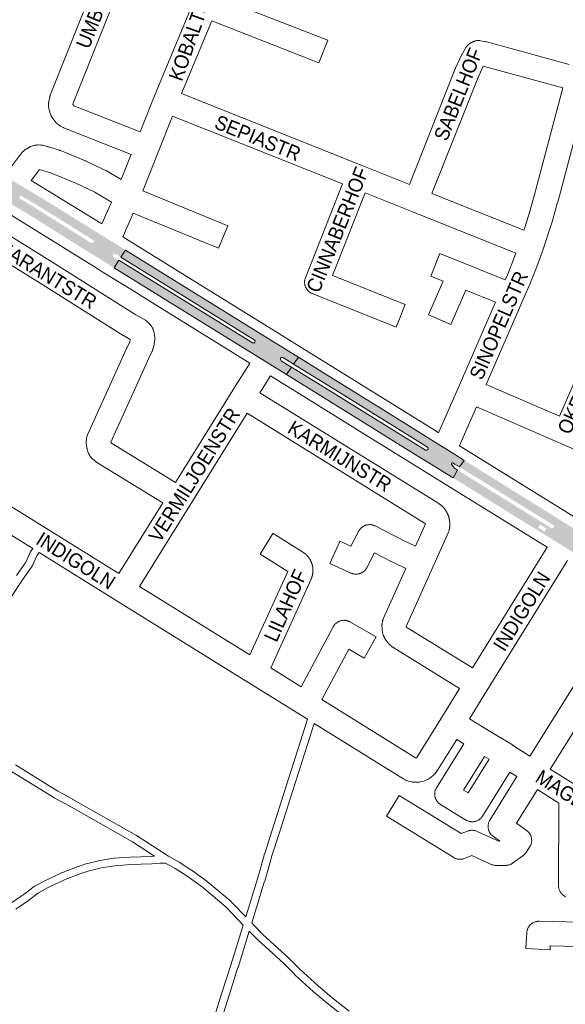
# Paper-space layout 'Layout1' of a CAD drawing. Header units: metres. Extents: x 123097 to 144122, y 392739 to 407589.
# Tile 247 of 510: x 130832 to 131125, y 398034 to 398562. Entities that reach past the tile are written whole.
import ezdxf
from ezdxf.enums import TextEntityAlignment as Align

# ---------------------------------------------------------------- set-up
doc = ezdxf.new("R2010")
doc.units = ezdxf.units.M
doc.header["$MEASUREMENT"] = 0
for name, color, linetype, lineweight in [('gs-anno-wegen algemeen tekst', 7, 'Continuous', 0), ('gs-knt-aanvullende hoofdweg', 7, 'Continuous', 0), ('gs-knt-paden', 7, 'Continuous', 0), ('gs-knt-wegen algemeen', 7, 'Continuous', 0), ('ir-ARC-asfalt-hoofdwegen-te inspecteren', 5, 'Continuous', 0)]:
    doc.layers.add(name, color=color, linetype=linetype, lineweight=lineweight)
doc.styles.add('Style-Arial', font='arial.ttf')

psp = doc.layouts.get("Layout1")

# ---------------------------------------------------------------- hatches: boundary and pattern name
at = {"layer": 'ir-ARC-asfalt-hoofdwegen-te inspecteren', "linetype": 'Continuous', "lineweight": 13, "extrusion": (0, 0, -1)}
h = psp.add_hatch(color=5, dxfattribs=at)
h.paths.add_polyline_path([(-130882.641, 398428.991), (-130885.189, 398433.112), (-130882.597, 398434.699), (-130881.986, 398435.304), (-130882.069, 398436.16), (-130882.102, 398436.212), (-130882.818, 398436.638), (-130883.608, 398436.374), (-130886.232, 398434.774), (-130888.669, 398438.553), (-130885.079, 398440.818), (-130871.689, 398449.097), (-130847.772, 398463.972), (-130834.317, 398472.103), (-130824.331, 398477.914), (-130821.545, 398479.51), (-130812.567, 398484.48), (-130809.87, 398485.892), (-130808.696, 398486.539), (-130808.279, 398486.769), (-130806.414, 398482.564), (-130810.279, 398480.538), (-130812.222, 398479.472), (-130816.012, 398476.785), (-130819.467, 398473.68), (-130819.548, 398473.25), (-130819.265, 398472.917), (-130818.827, 398472.928), (-130808.949, 398478.068), (-130806.554, 398479.314), (-130805.875, 398479.649), (-130805.232, 398479.981), (-130803.345, 398475.698), (-130811.168, 398471.831), (-130818.561, 398468.022), (-130826.6, 398463.668), (-130834.472, 398459.019), (-130840.671, 398455.194), (-130860.707, 398442.577), (-130870.681, 398436.395), (-130873.266, 398434.808), (-130879.052, 398431.202), (-130879.689, 398430.805)])
h.paths.add_polyline_path([(-130871.036, 398442.232), (-130871.592, 398442.643), (-130871.736, 398443.319), (-130871.396, 398443.92), (-130840.717, 398462.96), (-130832.536, 398467.834), (-130831.589, 398466.398), (-130838.846, 398462.016), (-130870.348, 398442.293)], flags=16)
at = {"layer": 'ir-ARC-asfalt-hoofdwegen-te inspecteren', "linetype": 'Continuous', "lineweight": 13}
for points in [[(130888.669, 398438.553), (130886.232, 398434.774), (130957.77, 398390.434), (130958.182, 398389.828), (130958.064, 398389.104), (130957.481, 398388.66), (130956.752, 398388.739), (130885.189, 398433.112), (130882.641, 398428.991), (130901.012, 398417.569), (130956.187, 398383.443), (130975.049, 398371.748), (130977.773, 398375.725), (130975.627, 398377.033), (130972.137, 398379.19), (130971.765, 398379.797), (130971.884, 398380.498), (130972.435, 398380.949), (130973.146, 398380.926), (130976.667, 398378.735), (130978.817, 398377.397), (130981.544, 398381.042), (130978.772, 398382.765), (130971.659, 398387.173), (130968.895, 398388.866)], [(131000, 398369.579), (130981.544, 398381.042), (130978.817, 398377.397), (131000, 398364.269), (131050.562, 398332.934), (131050.931, 398332.329), (131050.798, 398331.634), (131050.232, 398331.207), (131049.527, 398331.271), (131000, 398361.955), (130977.773, 398375.725), (130975.049, 398371.748), (131000, 398356.267), (131046.949, 398327.201), (131049.573, 398325.577), (131052.169, 398323.971), (131061.727, 398318.019), (131064.399, 398316.378), (131066.768, 398320.593), (131065.103, 398321.643), (131064.43, 398322.464), (131063.553, 398323.834), (131063.514, 398324.112), (131063.642, 398324.362), (131063.934, 398324.498), (131064.254, 398324.469), (131065.283, 398323.818), (131067.778, 398322.251), (131070.381, 398325.809), (131065.738, 398328.745), (131052.875, 398336.69), (131050.952, 398337.878), (131025.793, 398353.575)]]:
    psp.add_hatch(color=5, dxfattribs=at).paths.add_polyline_path(points, flags=0)
h = psp.add_hatch(color=5, dxfattribs=at)
h.paths.add_polyline_path([(131157.898, 398270.392, 0.0326061), (131190.925, 398252.559), (131190.938, 398252.553), (131190.951, 398252.547, 0.0108567), (131202.433, 398247.583), (131203.007, 398248.412), (131203.478, 398248.221), (131203.959, 398248.048), (131204.591, 398247.842), (131204.925, 398247.728), (131204.926, 398247.732), (131207.638, 398246.848), (131210.395, 398246.022), (131210.392, 398246.011), (131211.116, 398245.817), (131211.116, 398245.817), (131219.965, 398243.449), (131228.843, 398241.192), (131228.84, 398241.182), (131229.568, 398241), (131229.57, 398241.007), (131231.113, 398240.615), (131233.623, 398239.989), (131232.244, 398234.834), (131229.817, 398235.54), (131212.411, 398240.58, -0.0101648), (131202.935, 398243.953, -0.0535187), (131155.626, 398267.929), (131137.661, 398278.994), (131134.928, 398280.697), (131134.108, 398281.23, 1.0079884), (131133.081, 398279.542), (131133.92, 398279.026), (131136.655, 398277.278), (131157.651, 398264.34, 0.0437059), (131204.852, 398240.565), (131228.554, 398231.115), (131230.932, 398230.149), (131229.379, 398224.628), (131226.981, 398225.616), (131218.95, 398228.969), (131211.684, 398232.064), (131201.105, 398236.687), (131191.142, 398241.19), (131185.068, 398244.022), (131180.064, 398246.301), (131178.656, 398246.77), (131179.283, 398248.037), (131160.694, 398258.259), (131142.494, 398269.157), (131141.989, 398268.282), (131141.382, 398268.649), (131141.401, 398268.681), (131141.082, 398268.877), (131134.191, 398273.119), (131130.346, 398275.508), (131130.359, 398275.528), (131129.723, 398275.926), (131129.709, 398275.904), (131116.193, 398284.302), (131101.155, 398293.584), (131086.618, 398302.599), (131086.619, 398302.599), (131085.981, 398302.995), (131085.981, 398302.994), (131064.399, 398316.378), (131066.768, 398320.593), (131117.041, 398289.469, 0.9117299), (131118.124, 398291.126), (131067.778, 398322.251), (131070.381, 398325.809), (131090.884, 398313.057), (131090.883, 398313.054), (131091.519, 398312.658), (131091.521, 398312.661), (131105.739, 398303.818), (131105.732, 398303.807), (131106.37, 398303.411), (131106.376, 398303.422), (131127.317, 398290.398), (131130.057, 398288.694), (131133.667, 398286.485), (131133.984, 398286.285), (131133.984, 398286.285), (131137.126, 398284.303), (131139.962, 398282.549), (131154.687, 398273.406), (131156.402, 398272.37), (131158.337, 398271.265), (131158.004, 398271.438), (131157.82, 398271.083), (131158.157, 398270.908)])
h.paths.add_polyline_path([(131113.404, 398287.696), (131110.015, 398289.722), (131111.001, 398291.37), (131114.389, 398289.344)], flags=16)
h.paths.add_polyline_path([(131142.911, 398277.008), (131139.524, 398279.05), (131140.598, 398280.768), (131143.954, 398278.679)], flags=16)

# ---------------------------------------------------------------- linework, layer by layer
at = {"layer": 'gs-knt-aanvullende hoofdweg', "color": 7, "linetype": 'Continuous', "flags": 128}
for points in [[(130838.189, 398475.856), (130875.479, 398452.905), (130875.5, 398452.892), (130876.102, 398452.519)], [(130838.189, 398475.856), (130875.479, 398452.905), (130875.5, 398452.892), (130876.102, 398452.519)], [(130955.354, 398377.94), (130895.755, 398414.867), (130895.7, 398414.901), (130895.27, 398415.167), (130877.188, 398426.368), (130871.627, 398429.816), (130871.624, 398429.818), (130864.062, 398434.508), (130825.385, 398458.496), (130821.014, 398460.755), (130803.198, 398469.962), (130800.042, 398471.481)], [(130887.278, 398445.593), (130890.094, 398443.849)], [(130887.278, 398445.593), (130890.094, 398443.849)], [(130890.094, 398443.849), (130972.318, 398392.926)], [(130972.318, 398392.926), (130972.325, 398392.922), (130972.331, 398392.918), (130978.142, 398389.328), (131054.691, 398341.804), (131056.599, 398340.62)], [(130972.318, 398392.926), (130972.325, 398392.922), (130972.331, 398392.918), (130978.142, 398389.328), (131054.691, 398341.804), (131056.599, 398340.62)], [(131114.714, 398279.219), (131061.629, 398312.102), (131052.155, 398317.973), (131012.734, 398342.394), (131012.439, 398342.576), (131011.72, 398343.022), (130966.421, 398371.081)], [(131067.773, 398333.683), (131073.04, 398330.411), (131131.586, 398294.093)], [(131067.773, 398333.683), (131131.586, 398294.093)]]:
    psp.add_lwpolyline(points, dxfattribs=at)
at = {"layer": 'gs-knt-paden', "color": 7, "linetype": 'Continuous', "flags": 128}
for points in [[(130842.366, 398276.358), (130841.181, 398274.636), (130838.78, 398269.42), (130838.742, 398269.343), (130838.702, 398269.267), (130838.658, 398269.193), (130838.611, 398269.122), (130833.569, 398261.783), (130821.755, 398243.842)], [(130830.244, 398264.043), (130835.2, 398271.257), (130837.601, 398276.473), (130837.639, 398276.551), (130837.68, 398276.627), (130837.724, 398276.701), (130837.771, 398276.773), (130838.948, 398278.482)], [(130829.722, 398162.538), (130852.432, 398148.478), (130860.403, 398144.122), (130860.431, 398144.106), (130894.563, 398124.747), (130894.613, 398124.718), (130894.662, 398124.687), (130911.791, 398113.623), (130917.429, 398110.463), (130917.48, 398110.434), (130917.53, 398110.403), (130923.261, 398106.737), (130923.308, 398106.706), (130923.353, 398106.675), (130932.326, 398100.206), (130932.385, 398100.163), (130932.441, 398100.117), (130945.298, 398089.351), (130945.353, 398089.304), (130945.406, 398089.254), (130945.457, 398089.203), (130953.206, 398081.139), (130959.488, 398101.442), (130961.16, 398107.091), (130963.318, 398114.959), (130963.346, 398115.052), (130967.253, 398126.995), (130986.274, 398187.03)], [(130989.797, 398184.844), (130971.082, 398125.772), (130971.076, 398125.754), (130967.182, 398113.848), (130965.031, 398106.008), (130965.02, 398105.97), (130963.339, 398100.29), (130963.332, 398100.266), (130956.389, 398077.827), (130957.342, 398076.836), (130962.42, 398071.681), (130976.297, 398059.007), (130976.366, 398058.941), (130982.268, 398053.009), (130991.998, 398044.135), (130999.379, 398037.925), (131008.595, 398030.601)], [(130827.544, 398088.547), (130834.44, 398093.205), (130839.725, 398097.329), (130839.79, 398097.378), (130839.858, 398097.424), (130839.928, 398097.468), (130839.999, 398097.509), (130845.086, 398100.281), (130845.138, 398100.308), (130845.191, 398100.334), (130854.811, 398104.869), (130854.884, 398104.902), (130854.958, 398104.931), (130863.424, 398108.127), (130863.51, 398108.158), (130867.48, 398109.453), (130867.542, 398109.472), (130867.606, 398109.489), (130874.909, 398111.355), (130874.975, 398111.37), (130875.042, 398111.384), (130875.108, 398111.395), (130882.513, 398112.503), (130882.583, 398112.512), (130882.653, 398112.519), (130891.173, 398113.186), (130891.226, 398113.189), (130891.278, 398113.191), (130902.737, 398113.485), (130904.353, 398113.641), (130892.529, 398121.279), (130858.461, 398140.602), (130850.456, 398144.976), (130850.409, 398145.003), (130850.362, 398145.031), (130827.659, 398159.087)], [(130927.47, 397998.92), (130940.387, 398040.361), (130940.395, 398040.385), (130945.211, 398055.191), (130951.85, 398076.75), (130942.634, 398086.339), (130929.916, 398096.988), (130921.048, 398103.381), (130915.413, 398106.985), (130910.228, 398109.89), (130907.342, 398109.89), (130903.051, 398109.477), (130902.981, 398109.472), (130902.911, 398109.469), (130891.434, 398109.174), (130883.037, 398108.517), (130875.804, 398107.434), (130868.664, 398105.611), (130864.801, 398104.35), (130856.453, 398101.199), (130846.958, 398096.723), (130842.068, 398094.058), (130836.858, 398089.993), (130836.803, 398089.952), (130836.747, 398089.912), (130829.884, 398085.276)], [(131006.105, 398027.445), (130996.855, 398034.795), (130996.812, 398034.831), (130989.379, 398041.085), (130989.319, 398041.138), (130979.522, 398050.072), (130979.452, 398050.139), (130973.55, 398056.071), (130959.669, 398068.749), (130959.631, 398068.785), (130959.593, 398068.822), (130955.039, 398073.445), (130949.048, 398053.992), (130949.038, 398053.962), (130944.221, 398039.153), (130931.307, 397997.72)]]:
    psp.add_lwpolyline(points, dxfattribs=at)
at = {"layer": 'gs-knt-wegen algemeen', "color": 7, "linetype": 'Continuous', "flags": 128}
for points in [[(130896.546, 398501.817), (130904.22, 398521.171), (130904.258, 398521.263), (130925.269, 398571.971), (130926.952, 398577.452), (130929.292, 398585.701), (130932.112, 398596.456), (130932.144, 398596.573), (130945.726, 398644.676)], [(130891.717, 398489.725), (130855.953, 398503.95), (130855.733, 398504.042), (130855.517, 398504.142), (130855.304, 398504.25), (130853.949, 398504.97), (130853.674, 398505.125), (130853.407, 398505.293), (130853.148, 398505.474), (130852.898, 398505.667), (130851.98, 398506.413), (130851.77, 398506.591), (130851.568, 398506.778), (130851.374, 398506.974), (130851.188, 398507.177), (130851.011, 398507.388), (130850.843, 398507.606), (130849.447, 398509.504), (130849.267, 398509.761), (130849.099, 398510.027), (130848.945, 398510.301), (130848.804, 398510.582), (130848.676, 398510.869), (130848.563, 398511.163), (130848.464, 398511.461), (130847.776, 398513.714), (130847.701, 398513.979), (130847.637, 398514.247), (130847.585, 398514.518), (130847.544, 398514.791), (130847.515, 398515.065), (130847.498, 398515.34), (130847.448, 398516.521), (130847.442, 398516.795), (130847.448, 398517.07), (130847.465, 398517.344), (130847.494, 398517.617), (130847.534, 398517.889), (130847.586, 398518.158), (130848.079, 398520.462), (130848.142, 398520.728), (130848.216, 398520.991), (130848.301, 398521.251), (130848.396, 398521.507), (130880.46, 398602.081)], [(130895.381, 398604.385), (130895.349, 398604.295), (130895.333, 398604.253), (130895.283, 398604.117), (130860.696, 398517.202), (130860.543, 398516.486), (130860.592, 398516.326), (130860.762, 398516.094), (130861.098, 398515.916), (130896.546, 398501.817)], [(131151.469, 398580.732), (131137.522, 398528.377), (131120.434, 398464.252), (131120.407, 398464.151), (131117.802, 398454.972), (131117.755, 398454.817), (131115.233, 398446.708), (131115.186, 398446.561), (131112.473, 398438.514), (131112.418, 398438.357), (131108.941, 398428.859), (131108.883, 398428.705), (131108.882, 398428.701), (131108.88, 398428.698)], [(131040.921, 398473.661), (131065.545, 398535.693), (131065.612, 398535.853), (131065.682, 398536.012), (131069.069, 398543.373), (131069.189, 398543.621), (131069.32, 398543.863), (131070.948, 398546.734), (131071.08, 398546.957), (131071.222, 398547.175), (131071.371, 398547.386), (131071.529, 398547.592), (131071.695, 398547.791), (131072.031, 398548.178), (131072.225, 398548.391), (131072.427, 398548.595), (131072.638, 398548.79), (131072.858, 398548.976), (131073.086, 398549.152), (131073.321, 398549.317), (131073.564, 398549.472), (131073.813, 398549.616), (131074.068, 398549.749), (131074.329, 398549.87), (131075.301, 398550.297), (131075.575, 398550.41), (131075.854, 398550.511), (131076.137, 398550.598), (131076.424, 398550.673), (131076.714, 398550.735), (131077.007, 398550.783), (131077.301, 398550.818), (131077.597, 398550.839), (131077.894, 398550.847), (131078.19, 398550.841), (131078.486, 398550.822), (131078.781, 398550.79), (131079.074, 398550.744), (131081.914, 398550.232), (131082.195, 398550.175), (131082.473, 398550.105), (131126.626, 398538.057)], [(131123.274, 398525.476), (131080.533, 398537.139), (131077.583, 398530.728), (131053.016, 398468.841)], [(130918.811, 398522.373), (131015.885, 398483.64)], [(131102.331, 398449.186), (131102.824, 398450.648), (131105.299, 398458.606), (131107.867, 398467.655), (131123.274, 398525.476)], [(130913.919, 398510.307), (130906.248, 398490.96), (130906.236, 398490.929), (130897.944, 398470.32)], [(131005.038, 398473.95), (130913.919, 398510.307)], [(130826.809, 398482.385), (130832.187, 398489.548), (130832.287, 398489.678), (130832.39, 398489.806), (130833.306, 398490.906), (130833.515, 398491.144), (130833.734, 398491.372), (130833.965, 398491.589), (130834.206, 398491.794), (130834.456, 398491.987), (130834.979, 398492.372), (130835.227, 398492.545), (130835.483, 398492.706), (130835.745, 398492.856), (130837.223, 398493.652), (130837.464, 398493.775), (130837.71, 398493.888), (130837.961, 398493.991), (130838.938, 398494.369), (130839.232, 398494.475), (130839.53, 398494.567), (130839.833, 398494.644), (130840.139, 398494.706), (130840.447, 398494.754), (130840.916, 398494.815), (130841.203, 398494.845), (130841.491, 398494.864), (130841.779, 398494.869), (130842.068, 398494.861), (130843.34, 398494.8), (130843.655, 398494.778), (130843.968, 398494.74), (130844.279, 398494.687), (130844.588, 398494.618), (130847.06, 398494.008), (130847.274, 398493.952), (130847.486, 398493.888), (130853.304, 398492.023), (130853.552, 398491.938), (130853.797, 398491.843), (130867.231, 398486.307), (130867.478, 398486.199), (130867.481, 398486.198), (130867.484, 398486.196)], [(130886.325, 398476.323), (130891.717, 398489.725)], [(130867.484, 398486.196), (130878.159, 398481.265), (130878.386, 398481.155), (130878.608, 398481.036), (130878.825, 398480.909), (130886.325, 398476.323)], [(130881.239, 398464.172), (130872.356, 398469.604), (130862.145, 398474.321), (130849.08, 398479.705), (130843.725, 398481.421), (130842.585, 398481.702), (130842.501, 398481.6), (130838.798, 398476.668), (130838.189, 398475.856)], [(131015.885, 398483.64), (131040.921, 398473.661)], [(131033.837, 398397.237), (131033.832, 398397.237), (130988.829, 398415.227), (130988.537, 398415.353), (130988.25, 398415.492), (130987.971, 398415.646), (130987.7, 398415.813), (130987.437, 398415.993), (130987.183, 398416.186), (130986.939, 398416.39), (130986.705, 398416.607), (130986.482, 398416.835), (130986.271, 398417.073), (130986.072, 398417.322), (130985.884, 398417.58), (130985.71, 398417.846), (130985.549, 398418.121), (130985.402, 398418.404), (130985.269, 398418.693), (130985.15, 398418.989), (130985.045, 398419.29), (130984.956, 398419.596), (130984.881, 398419.905), (130984.822, 398420.218), (130984.778, 398420.534), (130984.75, 398420.851), (130984.737, 398421.17), (130984.74, 398421.488), (130984.758, 398421.807), (130984.792, 398422.123), (130984.841, 398422.438), (130984.906, 398422.75), (130984.986, 398423.059), (130985.081, 398423.363), (130985.19, 398423.662), (131005.038, 398473.95)], [(131098.016, 398436.889), (131042.157, 398459.153), (131017.131, 398469.127)], [(131053.016, 398468.841), (131102.331, 398449.186)], [(130796.355, 398465.088), (130852.639, 398430.051), (130852.664, 398430.035), (130894.263, 398403.878), (130899.381, 398400.899), (130899.622, 398400.751), (130899.857, 398400.593), (130900.085, 398400.425), (130900.305, 398400.247), (130900.518, 398400.059), (130900.722, 398399.863), (130901.737, 398398.842), (130901.942, 398398.626), (130902.137, 398398.4), (130902.322, 398398.166), (130902.496, 398397.924), (130902.658, 398397.674), (130903.017, 398397.093), (130903.157, 398396.855), (130903.287, 398396.611), (130903.407, 398396.362), (130903.516, 398396.108), (130903.614, 398395.85), (130903.701, 398395.587), (130903.916, 398394.889), (130903.99, 398394.629), (130904.053, 398394.366), (130904.106, 398394.101), (130904.147, 398393.833), (130904.4, 398391.935), (130904.432, 398391.641), (130904.451, 398391.345), (130904.457, 398391.049), (130904.449, 398390.753), (130904.428, 398390.457), (130904.393, 398390.163), (130904.162, 398388.53), (130904.128, 398388.317), (130904.087, 398388.106), (130904.04, 398387.896), (130903.424, 398385.377), (130903.344, 398385.08), (130903.249, 398384.787), (130903.142, 398384.499), (130903.02, 398384.216), (130902.886, 398383.939), (130901.19, 398380.651), (130880.77, 398335.473), (130881.282, 398335.095), (130915.576, 398314.02)], [(130876.102, 398452.519), (130881.239, 398464.172)], [(130892.889, 398458.321), (130888.174, 398447.627), (130887.278, 398445.593)], [(130908.697, 398302.965), (130874.229, 398324.147), (130873.997, 398324.296), (130873.772, 398324.455), (130872.518, 398325.381), (130872.349, 398325.51), (130872.183, 398325.646), (130872.022, 398325.786), (130870.929, 398326.773), (130870.727, 398326.964), (130870.533, 398327.163), (130870.348, 398327.37), (130870.172, 398327.585), (130870.005, 398327.807), (130869.848, 398328.036), (130869.317, 398328.846), (130869.168, 398329.083), (130869.03, 398329.327), (130868.903, 398329.576), (130868.786, 398329.831), (130868.68, 398330.09), (130868.586, 398330.354), (130868.503, 398330.621), (130868.127, 398331.934), (130868.052, 398332.22), (130867.99, 398332.509), (130867.941, 398332.8), (130867.906, 398333.094), (130867.706, 398335.141), (130867.687, 398335.387), (130867.677, 398335.633), (130867.676, 398335.879), (130867.685, 398336.126), (130867.731, 398336.976), (130867.754, 398337.275), (130867.791, 398337.573), (130867.841, 398337.868), (130867.905, 398338.161), (130867.983, 398338.451), (130868.138, 398338.981), (130868.23, 398339.271), (130868.335, 398339.556), (130868.454, 398339.835), (130889.395, 398386.166), (130889.466, 398386.318), (130889.541, 398386.469), (130890.96, 398389.22), (130891.284, 398390.547), (130887.616, 398392.682), (130887.427, 398392.797), (130845.746, 398419.005), (130789.713, 398453.886)], [(131108.88, 398428.698), (131105.76, 398420.808), (131105.676, 398420.607), (131101.785, 398411.657), (131082.143, 398366.47)], [(130915.576, 398314.02), (130946.308, 398363.411), (130954.821, 398377.083), (130955.354, 398377.94)], [(130966.421, 398371.081), (130960.812, 398362.073)], [(131082.143, 398366.47), (131121.335, 398349.42)], [(130960.812, 398362.073), (131056.2, 398303.053), (131056.434, 398302.901), (131056.661, 398302.74), (131056.881, 398302.569), (131058.274, 398301.437), (131058.491, 398301.252), (131058.701, 398301.058), (131058.901, 398300.854), (131058.972, 398300.779), (131059.042, 398300.704), (131059.111, 398300.627), (131059.179, 398300.552), (131059.247, 398300.474), (131059.314, 398300.397), (131059.381, 398300.318), (131059.447, 398300.241), (131059.513, 398300.161), (131059.578, 398300.082), (131059.642, 398300.001), (131059.705, 398299.922), (131059.769, 398299.84), (131059.831, 398299.759), (131059.893, 398299.677), (131059.954, 398299.595), (131060.015, 398299.512), (131060.075, 398299.428), (131060.135, 398299.344), (131060.193, 398299.261), (131060.251, 398299.176), (131060.309, 398299.091), (131060.366, 398299.005), (131060.422, 398298.92), (131060.477, 398298.833), (131060.532, 398298.746), (131060.587, 398298.659), (131060.64, 398298.572), (131060.693, 398298.484), (131060.745, 398298.395), (131060.797, 398298.306), (131060.847, 398298.218), (131060.898, 398298.128), (131060.947, 398298.038), (131060.996, 398297.947), (131061.044, 398297.857), (131061.092, 398297.766), (131061.139, 398297.675), (131061.185, 398297.583), (131061.23, 398297.491), (131061.275, 398297.399), (131061.319, 398297.306), (131061.362, 398297.212), (131061.405, 398297.12), (131061.447, 398297.026), (131061.488, 398296.931), (131061.529, 398296.837), (131061.568, 398296.743), (131061.607, 398296.648), (131061.645, 398296.552), (131061.683, 398296.457), (131061.72, 398296.362), (131061.756, 398296.265), (131061.792, 398296.169), (131061.826, 398296.072), (131061.86, 398295.976), (131061.893, 398295.878), (131061.926, 398295.781), (131061.958, 398295.683), (131061.989, 398295.586), (131062.019, 398295.487), (131062.049, 398295.389), (131062.078, 398295.29), (131062.105, 398295.192), (131062.133, 398295.093), (131062.159, 398294.993), (131062.185, 398294.894), (131062.21, 398294.795), (131062.235, 398294.695), (131062.258, 398294.595), (131062.281, 398294.494), (131062.303, 398294.395), (131062.324, 398294.294), (131062.345, 398294.193), (131062.365, 398294.092), (131062.384, 398293.992), (131062.402, 398293.891), (131062.419, 398293.79), (131062.436, 398293.688), (131062.452, 398293.588), (131062.467, 398293.486), (131062.482, 398293.384), (131062.495, 398293.282), (131062.508, 398293.181), (131062.52, 398293.079), (131062.532, 398292.976), (131062.542, 398292.874), (131062.552, 398292.773), (131062.561, 398292.67), (131062.569, 398292.567), (131062.577, 398292.465), (131062.583, 398292.363), (131062.589, 398292.26), (131062.594, 398292.158), (131062.599, 398292.055), (131062.602, 398291.953), (131062.605, 398291.85), (131062.607, 398291.747), (131062.609, 398291.644), (131062.609, 398291.542), (131062.609, 398291.44), (131062.608, 398291.337), (131062.606, 398291.234), (131062.603, 398291.132), (131062.6, 398291.029), (131062.596, 398290.926), (131062.591, 398290.823), (131062.585, 398290.722), (131062.579, 398290.619), (131062.571, 398290.516), (131062.563, 398290.414), (131062.555, 398290.312), (131062.545, 398290.21), (131062.535, 398290.107), (131062.524, 398290.005), (131062.512, 398289.904), (131062.499, 398289.802), (131062.486, 398289.7), (131062.471, 398289.598), (131062.457, 398289.497), (131062.441, 398289.395), (131062.424, 398289.294), (131062.407, 398289.192), (131062.389, 398289.092), (131062.37, 398288.991), (131062.351, 398288.89), (131062.33, 398288.789), (131062.309, 398288.689), (131062.247, 398288.425), (131062.174, 398288.164), (131062.09, 398287.906), (131061.995, 398287.652), (131061.89, 398287.402)], [(131076.931, 398354.539), (131068.496, 398335.33), (131067.773, 398333.683)], [(131180.21, 398309.234), (131122.081, 398334.896), (131076.931, 398354.539)], [(130953.932, 398351.019), (130923.21, 398301.645), (130896.195, 398258.238)], [(130838.948, 398278.482), (130795.666, 398305.385), (130765.197, 398324.311)], [(130807.391, 398313.427), (130847.79, 398288.317), (130885.134, 398265.107)], [(130885.134, 398265.107), (130908.697, 398302.965)], [(131061.89, 398287.402), (131053.501, 398268.557), (131053.497, 398268.548), (131039.27, 398236.715), (131039.272, 398236.537), (131039.3, 398236.506), (131039.331, 398236.473), (131039.363, 398236.442), (131039.396, 398236.411), (131039.43, 398236.382), (131039.465, 398236.353), (131039.501, 398236.326), (131039.538, 398236.3), (131074.684, 398214.548)], [(131074.684, 398214.548), (131114.245, 398278.46), (131114.714, 398279.219)], [(130986.274, 398187.03), (130954.867, 398206.519), (130883.791, 398250.611), (130883.787, 398250.614), (130842.366, 398276.358)], [(130896.195, 398258.238), (130955.436, 398221.488)], [(131070.002, 398149.046), (131072.51, 398147.513), (131083.748, 398165.603), (131081.24, 398167.136), (131070.002, 398149.046)], [(131124.809, 398091.881), (131124.526, 398092.015), (131124.249, 398092.162), (131123.979, 398092.322), (131123.718, 398092.496), (131123.465, 398092.681), (131123.222, 398092.879), (131122.988, 398093.088), (131122.765, 398093.308), (131122.552, 398093.538), (131122.351, 398093.779), (131122.162, 398094.029), (131121.985, 398094.288), (131121.82, 398094.554), (131121.669, 398094.829), (131121.531, 398095.111), (131121.407, 398095.398), (131121.296, 398095.692), (131121.201, 398095.99), (131121.119, 398096.293), (131121.052, 398096.6), (131121, 398096.909), (131120.963, 398097.22), (131120.941, 398097.533), (131120.934, 398097.846), (131121.017, 398142.084)]]:
    psp.add_lwpolyline(points, dxfattribs=at)
for points in [[(130939.397, 398573.624), (130997.166, 398550.987, -0.3857536), (130997.171, 398550.974), (130992.427, 398538.87, -0.3857523), (130992.415, 398538.865), (130934.972, 398561.374), (130918.811, 398522.373)], [(130897.944, 398470.32), (130943.587, 398451.551, -0.3851657), (130943.592, 398451.538), (130938.648, 398439.514, -0.3688771), (130938.636, 398439.509), (130892.889, 398458.321)], [(131017.131, 398469.127), (130999.681, 398424.911), (131038.664, 398409.327, -0.3855004), (131038.669, 398409.314), (131033.843, 398397.242), (131033.837, 398397.237)], [(131056.599, 398340.62), (131067.612, 398365.703), (131087.168, 398410.69), (131071.179, 398417.063), (131063.141, 398398.574, -0.3845854), (131063.128, 398398.569), (131051.205, 398403.752, -0.3845845), (131051.201, 398403.765), (131059.078, 398421.886), (131052.463, 398424.523, -0.3855401), (131052.458, 398424.535), (131057.272, 398436.612, -0.369651), (131057.284, 398436.618), (131070.135, 398431.495), (131092.362, 398422.636), (131093.692, 398425.698), (131096.743, 398433.412), (131098.016, 398436.889)], [(131121.335, 398349.42), (131141.105, 398394.584, -0.3845214), (131141.117, 398394.589), (131153.027, 398389.375, -0.384519), (131153.032, 398389.363)], [(131067.832, 398203.477), (131032.613, 398225.274), (131032.51, 398225.339), (131032.394, 398225.415), (131032.278, 398225.492), (131032.163, 398225.57), (131032.049, 398225.649), (131031.936, 398225.73), (131031.824, 398225.811), (131031.712, 398225.893), (131031.601, 398225.977), (131031.49, 398226.062), (131031.381, 398226.147), (131031.273, 398226.234), (131031.165, 398226.321), (131031.058, 398226.41), (131030.953, 398226.5), (131030.847, 398226.591), (131030.743, 398226.682), (131030.64, 398226.775), (131030.538, 398226.869), (131030.436, 398226.964), (131030.336, 398227.059), (131030.236, 398227.156), (131030.137, 398227.254), (131030.039, 398227.353), (131029.943, 398227.452), (131029.847, 398227.553), (131029.752, 398227.654), (131029.658, 398227.756), (131029.565, 398227.859), (131029.473, 398227.964), (131029.383, 398228.068), (131029.292, 398228.174), (131029.204, 398228.281), (131029.116, 398228.389), (131029.029, 398228.497), (131028.943, 398228.606), (131028.859, 398228.716), (131028.775, 398228.827), (131028.693, 398228.939), (131028.611, 398229.051), (131028.531, 398229.164), (131028.451, 398229.279), (131028.373, 398229.393), (131028.296, 398229.509), (131028.22, 398229.625), (131028.145, 398229.742), (131028.072, 398229.859), (131027.999, 398229.978), (131027.928, 398230.097), (131027.857, 398230.217), (131027.789, 398230.337), (131027.72, 398230.459), (131027.654, 398230.58), (131027.588, 398230.703), (131027.524, 398230.825), (131027.46, 398230.949), (131027.399, 398231.073), (131027.338, 398231.198), (131027.278, 398231.323), (131027.22, 398231.45), (131027.163, 398231.576), (131027.107, 398231.703), (131027.052, 398231.831), (131026.998, 398231.959), (131026.946, 398232.087), (131026.84, 398232.372), (131026.747, 398232.661), (131026.667, 398232.954), (131026.602, 398233.251), (131026.55, 398233.55), (131026.331, 398235.021), (131026.295, 398235.307), (131026.272, 398235.594), (131026.261, 398235.881), (131026.24, 398237.263), (131026.242, 398237.565), (131026.259, 398237.865), (131026.289, 398238.165), (131026.333, 398238.463), (131026.533, 398239.629), (131026.584, 398239.895), (131026.647, 398240.159), (131026.721, 398240.421), (131026.805, 398240.679), (131026.9, 398240.933), (131027.006, 398241.183), (131038.956, 398267.921), (131032.068, 398271.2), (131031.91, 398271.278), (131022.312, 398276.171), (131018.045, 398268.235), (131017.888, 398267.961), (131017.719, 398267.694), (131017.537, 398267.436), (131017.342, 398267.187), (131017.136, 398266.948), (131016.918, 398266.719), (131016.69, 398266.501), (131016.451, 398266.294), (131016.202, 398266.099), (131015.944, 398265.916), (131015.678, 398265.746), (131015.403, 398265.589), (131015.122, 398265.446), (131014.834, 398265.317), (131014.54, 398265.201), (131014.24, 398265.1), (131013.936, 398265.014), (131013.628, 398264.943), (131013.318, 398264.886), (131013.004, 398264.845), (131012.689, 398264.819), (131012.373, 398264.808), (131012.058, 398264.813), (131011.742, 398264.833), (131011.428, 398264.868), (131011.116, 398264.919), (131010.807, 398264.984), (131010.502, 398265.064), (131010.2, 398265.16), (131009.904, 398265.269), (131009.613, 398265.393), (130998.269, 398270.558, -0.3841907), (130998.264, 398270.571), (131003.652, 398282.403, -0.3903006), (131003.664, 398282.408), (131009.463, 398279.768), (131013.86, 398287.947), (131014.016, 398288.221), (131014.185, 398288.487), (131014.367, 398288.744), (131014.56, 398288.992), (131014.766, 398289.231), (131014.983, 398289.46), (131015.211, 398289.677), (131015.449, 398289.884), (131015.697, 398290.078), (131015.954, 398290.261), (131016.219, 398290.431), (131016.492, 398290.587), (131016.773, 398290.731), (131017.06, 398290.861), (131017.353, 398290.976), (131017.651, 398291.077), (131017.954, 398291.164), (131018.261, 398291.236), (131018.571, 398291.293), (131018.883, 398291.335), (131019.197, 398291.362), (131019.512, 398291.373), (131019.827, 398291.37), (131020.142, 398291.351), (131020.455, 398291.317), (131020.766, 398291.268), (131021.074, 398291.203), (131021.38, 398291.124), (131021.68, 398291.031), (131021.976, 398290.923), (131022.267, 398290.8), (131022.551, 398290.664), (131037.745, 398282.918), (131044.262, 398279.815), (131049.558, 398291.713), (131049.55, 398291.734), (131049.54, 398291.757), (131048.994, 398292.201), (130953.932, 398351.019)], [(130955.436, 398221.488), (130975.773, 398266.263), (130960.935, 398275.483, -0.3853398), (130960.932, 398275.496), (130967.793, 398286.539, -0.3913353), (130967.807, 398286.542), (130984.126, 398276.401), (130984.355, 398276.253), (130984.577, 398276.094), (130984.675, 398276.021), (130984.772, 398275.946), (130984.868, 398275.87), (130984.962, 398275.795), (130985.057, 398275.717), (130985.151, 398275.638), (130985.243, 398275.559), (130985.335, 398275.479), (130985.426, 398275.397), (130985.516, 398275.315), (130985.605, 398275.231), (130985.693, 398275.147), (130985.781, 398275.062), (130985.867, 398274.976), (130985.953, 398274.888), (130986.037, 398274.801), (130986.121, 398274.712), (130986.204, 398274.622), (130986.286, 398274.532), (130986.366, 398274.441), (130986.446, 398274.348), (130986.526, 398274.255), (130986.604, 398274.161), (130986.68, 398274.067), (130986.756, 398273.971), (130986.831, 398273.874), (130986.905, 398273.777), (130986.977, 398273.68), (130987.049, 398273.581), (130987.12, 398273.481), (130987.19, 398273.381), (130987.258, 398273.28), (130987.326, 398273.178), (130987.393, 398273.076), (130987.458, 398272.972), (130987.522, 398272.87), (130987.585, 398272.765), (130987.647, 398272.659), (130987.708, 398272.553), (130987.768, 398272.448), (130987.826, 398272.341), (130987.884, 398272.233), (130987.941, 398272.124), (130987.995, 398272.016), (130988.05, 398271.906), (130988.103, 398271.796), (130988.155, 398271.685), (130988.205, 398271.575), (130988.254, 398271.463), (130988.303, 398271.351), (130988.35, 398271.238), (130988.395, 398271.126), (130988.44, 398271.012), (130988.483, 398270.897), (130988.526, 398270.783), (130988.566, 398270.669), (130988.606, 398270.553), (130988.645, 398270.437), (130988.682, 398270.32), (130988.718, 398270.205), (130988.753, 398270.087), (130988.787, 398269.97), (130988.819, 398269.852), (130988.85, 398269.734), (130988.88, 398269.616), (130988.908, 398269.497), (130988.936, 398269.378), (130988.962, 398269.259), (130988.986, 398269.139), (130989.01, 398269.019), (130989.032, 398268.899), (130989.053, 398268.78), (130989.073, 398268.659), (130989.091, 398268.538), (130989.109, 398268.417), (130989.124, 398268.297), (130989.139, 398268.175), (130989.152, 398268.054), (130989.164, 398267.932), (130989.175, 398267.811), (130989.184, 398267.689), (130989.192, 398267.567), (130989.199, 398267.445), (130989.205, 398267.324), (130989.209, 398267.202), (130989.212, 398267.08), (130989.214, 398266.957), (130989.214, 398266.836), (130989.213, 398266.714), (130989.211, 398266.591), (130989.207, 398266.469), (130989.202, 398266.348), (130989.196, 398266.226), (130989.189, 398266.104), (130989.18, 398265.982), (130989.17, 398265.861), (130989.159, 398265.739), (130989.146, 398265.617), (130989.133, 398265.496), (130989.118, 398265.376), (130989.101, 398265.255), (130989.083, 398265.133), (130989.064, 398265.012), (130989.044, 398264.893), (130989.023, 398264.773), (130989, 398264.652), (130988.976, 398264.532), (130988.951, 398264.414), (130988.924, 398264.295), (130988.896, 398264.176), (130988.867, 398264.057), (130988.837, 398263.939), (130988.805, 398263.821), (130988.772, 398263.703), (130988.738, 398263.586), (130988.703, 398263.47), (130988.666, 398263.353), (130988.628, 398263.237), (130988.589, 398263.121), (130988.549, 398263.007), (130988.507, 398262.892), (130988.464, 398262.777), (130988.42, 398262.663), (130988.376, 398262.55), (130988.329, 398262.437), (130988.282, 398262.324), (130988.233, 398262.212), (130988.183, 398262.102), (130966.591, 398214.567)], [(131125.783, 398272.363), (131125.315, 398271.608), (131082.329, 398202.161), (131073.156, 398187.334), (131082.514, 398181.615), (131096.133, 398173.294), (131096.251, 398173.221), (131105.452, 398167.326), (131156.147, 398248.006, -0.3507224), (131156.159, 398248.009), (131167.169, 398241.092, -0.3852343), (131167.171, 398241.079), (131116.443, 398160.347), (131130.996, 398151.187)], [(130966.591, 398214.567), (130982.832, 398204.489), (131000.118, 398236.642), (131000.274, 398236.916), (131000.443, 398237.182), (131000.625, 398237.439), (131000.818, 398237.687), (131001.024, 398237.926), (131001.241, 398238.155), (131001.469, 398238.372), (131001.707, 398238.579), (131001.954, 398238.773), (131002.211, 398238.956), (131002.477, 398239.126), (131002.75, 398239.282), (131003.03, 398239.426), (131003.317, 398239.555), (131003.61, 398239.671), (131003.909, 398239.772), (131004.212, 398239.859), (131004.518, 398239.931), (131004.828, 398239.988), (131005.14, 398240.03), (131005.454, 398240.057), (131005.769, 398240.069), (131006.084, 398240.065), (131006.399, 398240.046), (131006.712, 398240.012), (131007.023, 398239.963), (131007.331, 398239.899), (131007.636, 398239.82), (131007.937, 398239.726), (131008.233, 398239.618), (131008.524, 398239.496), (131008.808, 398239.36), (131009.085, 398239.21), (131023.17, 398231.151, -0.3716655), (131023.174, 398231.139), (131016.718, 398219.854, -0.3716681), (131016.705, 398219.85), (131008.421, 398224.589), (130993.916, 398197.611), (131044.152, 398166.439), (131044.329, 398166.34), (131044.6, 398166.275), (131044.643, 398166.283), (131044.686, 398166.296), (131044.729, 398166.312), (131044.769, 398166.331), (131044.808, 398166.355), (131044.845, 398166.381), (131044.879, 398166.411), (131044.911, 398166.443), (131044.94, 398166.478), (131044.965, 398166.516), (131058.64, 398188.618), (131067.832, 398203.477)], [(131121.017, 398142.084), (131109.542, 398149.306), (131098.352, 398131.314), (131103.805, 398127.382), (131104.055, 398127.193), (131104.295, 398126.991), (131104.526, 398126.778), (131104.746, 398126.554), (131104.956, 398126.32), (131105.153, 398126.076), (131105.339, 398125.823), (131105.512, 398125.561), (131105.672, 398125.291), (131105.819, 398125.014), (131105.953, 398124.73), (131106.073, 398124.44), (131106.178, 398124.144), (131106.27, 398123.844), (131106.346, 398123.539), (131106.408, 398123.231), (131106.455, 398122.921), (131106.487, 398122.609), (131106.504, 398122.295), (131106.506, 398121.981), (131106.492, 398121.667), (131106.464, 398121.355), (131106.42, 398121.044), (131106.362, 398120.735), (131106.289, 398120.43), (131106.201, 398120.129), (131106.098, 398119.832), (131105.982, 398119.54), (131105.851, 398119.255), (131105.707, 398118.976), (131105.55, 398118.704), (131105.38, 398118.441), (131103.312, 398115.4), (131103.145, 398115.167), (131102.968, 398114.94), (131102.781, 398114.722), (131102.585, 398114.512), (131102.38, 398114.311), (131102.166, 398114.119), (131101.944, 398113.937), (131101.714, 398113.765), (131096.285, 398109.886), (131096.028, 398109.712), (131095.763, 398109.55), (131095.49, 398109.4), (131095.211, 398109.264), (131094.925, 398109.142), (131094.635, 398109.033), (131094.339, 398108.938), (131094.039, 398108.858), (131093.735, 398108.791), (131093.429, 398108.74), (131093.12, 398108.703), (131092.811, 398108.681), (131092.5, 398108.673), (131087.523, 398108.673), (131087.218, 398108.68), (131086.914, 398108.702), (131086.611, 398108.737), (131086.31, 398108.787), (131086.011, 398108.851), (131085.716, 398108.929), (131085.425, 398109.02), (131085.139, 398109.125), (131084.858, 398109.244), (131074.379, 398113.946), (131070.483, 398112.41), (131070.185, 398112.301), (131069.882, 398112.206), (131069.574, 398112.126), (131069.263, 398112.062), (131068.95, 398112.012), (131068.634, 398111.978), (131068.317, 398111.96), (131067.999, 398111.957), (131067.682, 398111.969), (131067.365, 398111.997), (131067.051, 398112.04), (131066.739, 398112.099), (131066.43, 398112.173), (131066.125, 398112.261), (131065.825, 398112.365), (131065.53, 398112.483), (131065.241, 398112.615), (131064.959, 398112.761), (131064.685, 398112.921), (131028.679, 398135.065, -0.3518226), (131028.676, 398135.077), (131035.487, 398146.153, -0.341181), (131035.499, 398146.156), (131068.734, 398125.716), (131072.154, 398127.064), (131072.441, 398127.17), (131072.732, 398127.261), (131073.027, 398127.339), (131073.326, 398127.403), (131073.627, 398127.453), (131073.93, 398127.489), (131074.235, 398127.511), (131074.54, 398127.518), (131074.845, 398127.511), (131075.15, 398127.49), (131075.453, 398127.454), (131075.754, 398127.404), (131076.053, 398127.34), (131076.348, 398127.263), (131076.639, 398127.171), (131076.926, 398127.066), (131077.207, 398126.948), (131088.917, 398121.693), (131089.434, 398121.693), (131085.805, 398124.31), (131085.554, 398124.5), (131085.312, 398124.703), (131085.08, 398124.917), (131084.859, 398125.142), (131084.649, 398125.378), (131084.451, 398125.623), (131084.265, 398125.878), (131084.092, 398126.141), (131083.931, 398126.413), (131083.784, 398126.692), (131083.65, 398126.978), (131083.531, 398127.27), (131083.425, 398127.567), (131083.335, 398127.869), (131083.259, 398128.175), (131083.198, 398128.485), (131083.151, 398128.797), (131083.121, 398129.111), (131083.105, 398129.426), (131083.105, 398129.741), (131083.12, 398130.057), (131083.15, 398130.371), (131083.195, 398130.683), (131083.256, 398130.992), (131083.331, 398131.299), (131083.421, 398131.601), (131083.526, 398131.899), (131083.645, 398132.191), (131083.778, 398132.477), (131083.925, 398132.756), (131084.085, 398133.028), (131098.549, 398156.285), (131094.786, 398158.697), (131080.16, 398135.153), (131079.986, 398134.887), (131079.798, 398134.63), (131079.599, 398134.382), (131079.388, 398134.144), (131079.165, 398133.917), (131078.931, 398133.701), (131078.688, 398133.497), (131078.434, 398133.305), (131078.172, 398133.126), (131077.901, 398132.959), (131077.622, 398132.806), (131077.336, 398132.667), (131077.043, 398132.542), (131076.745, 398132.431), (131076.442, 398132.335), (131076.134, 398132.254), (131075.823, 398132.188), (131075.509, 398132.138), (131075.193, 398132.103), (131074.876, 398132.083), (131074.558, 398132.079), (131074.24, 398132.09), (131073.923, 398132.117), (131073.608, 398132.159), (131073.295, 398132.216), (131072.986, 398132.289), (131072.68, 398132.377), (131072.379, 398132.48), (131072.083, 398132.597), (131071.794, 398132.728), (131071.511, 398132.874), (131071.236, 398133.033), (131057.616, 398141.355), (131057.355, 398141.524), (131057.102, 398141.705), (131056.857, 398141.898), (131056.622, 398142.102), (131056.398, 398142.317), (131056.183, 398142.543), (131055.98, 398142.779), (131055.788, 398143.024), (131055.608, 398143.278), (131055.441, 398143.541), (131055.286, 398143.811), (131055.145, 398144.088), (131055.016, 398144.372), (131054.902, 398144.661), (131054.801, 398144.956), (131054.715, 398145.255), (131054.643, 398145.558), (131054.586, 398145.863), (131054.543, 398146.172), (131054.515, 398146.482), (131054.502, 398146.793), (131054.504, 398147.104), (131054.521, 398147.415), (131054.552, 398147.725), (131054.599, 398148.033), (131054.66, 398148.338), (131054.735, 398148.64), (131054.825, 398148.938), (131054.929, 398149.231), (131055.047, 398149.52), (131055.178, 398149.802), (131055.323, 398150.077), (131055.481, 398150.345), (131070.13, 398173.925), (131066.306, 398176.262), (131056.036, 398159.663), (131056.034, 398159.66), (131055.361, 398158.673), (131054.603, 398157.749), (131053.766, 398156.895), (131052.858, 398156.119), (131051.885, 398155.426), (131050.854, 398154.821), (131049.774, 398154.309), (131048.653, 398153.895), (131047.5, 398153.581), (131046.324, 398153.37), (131045.133, 398153.263), (131043.938, 398153.262), (131042.748, 398153.366), (131042.524, 398153.4), (131042.302, 398153.441), (131042.081, 398153.49), (131040.428, 398153.887), (131040.144, 398153.962), (131039.865, 398154.05), (131039.589, 398154.15), (131039.318, 398154.262), (131039.053, 398154.386), (131038.793, 398154.523), (131037.701, 398155.128), (131037.561, 398155.207), (131037.424, 398155.29), (130989.797, 398184.844)], [(131181.633, 398063.95), (131116.493, 398065.574), (131116.381, 398063.504, -0.3554289), (131116.371, 398063.497), (131103.388, 398064.194, -0.3554297), (131103.38, 398064.204), (131103.83, 398072.589), (131103.855, 398072.902), (131103.894, 398073.213), (131103.948, 398073.522), (131104.018, 398073.828), (131104.101, 398074.13), (131104.2, 398074.428), (131104.312, 398074.721), (131104.439, 398075.008), (131104.579, 398075.288), (131104.732, 398075.562), (131104.899, 398075.828), (131105.078, 398076.085), (131105.269, 398076.334), (131105.473, 398076.573), (131105.687, 398076.802), (131105.912, 398077.02), (131106.147, 398077.228), (131106.393, 398077.424), (131106.647, 398077.607), (131106.91, 398077.779), (131107.18, 398077.937), (131107.458, 398078.082), (131107.743, 398078.214), (131108.034, 398078.331), (131108.33, 398078.435), (131108.631, 398078.524), (131108.936, 398078.599), (131109.244, 398078.659), (131109.554, 398078.703), (131109.866, 398078.733), (131110.18, 398078.748), (131110.493, 398078.748), (131175.5, 398077.127)]]:
    psp.add_lwpolyline(points, format="xyb", dxfattribs=at)
at = {"layer": 'ir-ARC-asfalt-hoofdwegen-te inspecteren', "color": 5, "linetype": 'Continuous', "lineweight": 13}
psp.add_lwpolyline([(130888.669, 398438.553), (130886.232, 398434.774), (130957.77, 398390.434), (130958.182, 398389.828), (130958.064, 398389.104), (130957.481, 398388.66), (130956.752, 398388.739), (130885.189, 398433.112), (130882.641, 398428.991), (130901.012, 398417.569), (130956.187, 398383.443), (130975.049, 398371.748), (130977.773, 398375.725), (130975.627, 398377.033), (130972.137, 398379.19), (130971.765, 398379.797), (130971.884, 398380.498), (130972.435, 398380.949), (130973.146, 398380.926), (130976.667, 398378.735), (130978.817, 398377.397), (130981.544, 398381.042), (130978.772, 398382.765), (130971.659, 398387.173), (130968.895, 398388.866)], close=True, dxfattribs=at)
at = {"layer": 'ir-ARC-asfalt-hoofdwegen-te inspecteren', "color": 5, "linetype": 'Continuous', "lineweight": 13, "flags": 128}
psp.add_lwpolyline([(131000, 398369.579), (130981.544, 398381.042), (130978.817, 398377.397), (131000, 398364.269), (131050.562, 398332.934), (131050.931, 398332.329), (131050.798, 398331.634), (131050.232, 398331.207), (131049.527, 398331.271), (131000, 398361.955), (130977.773, 398375.725), (130975.049, 398371.748), (131000, 398356.267), (131046.949, 398327.201), (131049.573, 398325.577), (131052.169, 398323.971), (131061.727, 398318.019), (131064.399, 398316.378), (131066.768, 398320.593), (131065.103, 398321.643), (131064.43, 398322.464), (131063.553, 398323.834), (131063.514, 398324.112), (131063.642, 398324.362), (131063.934, 398324.498), (131064.254, 398324.469), (131065.283, 398323.818), (131067.778, 398322.251), (131070.381, 398325.809), (131065.738, 398328.745), (131052.875, 398336.69), (131050.952, 398337.878), (131025.793, 398353.575)], close=True, dxfattribs=at)

# ---------------------------------------------------------------- texts
at = {"layer": 'gs-anno-wegen algemeen tekst', "color": 7, "style": 'Style-Arial', "width": 0.909091}
for s, rotation, p in [('UMBERSTR', 68.04432, (130875.743, 398572.693)), ('KOBALTSTR', 70.34546, (130925.1, 398557.191)), ('SABELHOF', 68.16771, (131067.128, 398522.036)), ('SEPIASTR', 338.07443, (130959.655, 398498.605)), ('CINNABERHOF', 67.85172, (131002.36, 398449.432)), ('AMARANTSTR', 328.69917, (130843.471, 398427.289)), ('SINOPELSTR', 66.26502, (131088.817, 398398.2)), ('OKERHOF', 65.33415, (131133.569, 398362.679)), ('VERMILJOENSTR', 58.04568, (130925.627, 398317.996)), ('KARMIJNSTR', 328.62447, (131003.618, 398328.058)), ('INDIGOLN', 327.807, (130862.107, 398272.028)), ('LILAHOF', 65.88279, (130974.534, 398248.005)), ('INDIGOLN', 58.06143, (131101.12, 398244.893)), ('MAGENTAHOF', 327.70019, (131139.014, 398138.755))]:
    psp.add_text(s, height=7.7, rotation=rotation, dxfattribs=at).set_placement(p, align=Align.MIDDLE_CENTER)

doc.saveas('drawing.dxf')
